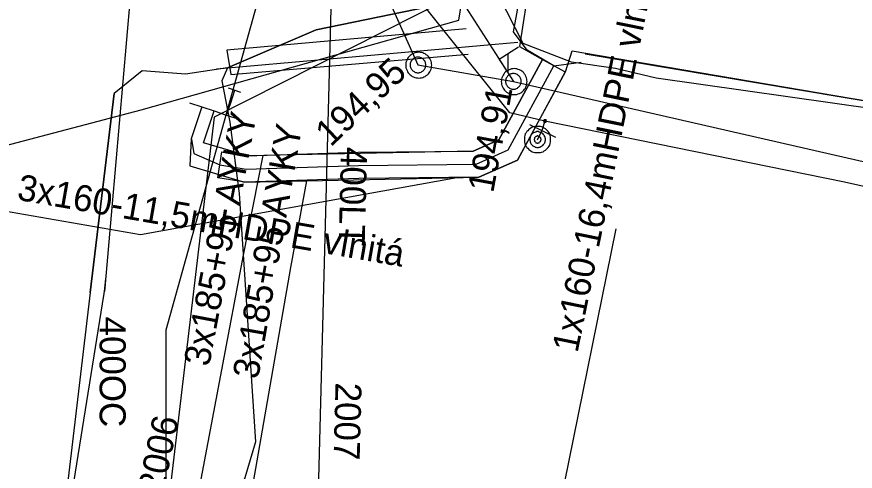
# Model space of a CAD drawing. Extents: x -746464 to -745690, y -1051581 to -1049993.
# Drawn here: x -746248.79 to -746216.64, y -1051013.3 to -1050995.89 of the extents above; entities that cross this region are included whole.
import ezdxf

# ---------------------------------------------------------------- set-up
doc = ezdxf.new("R2010")
doc.units = 0
for name, color, linetype in [('04_CETIN_neprovozovane', 7, 'Continuous'), ('04_CETIN_sdelovaci_podzem', 7, 'Continuous'), ('10_CD_Telematika_metalika', 7, 'Continuous'), ('14_SZDC_SSZT_zabezp_orientacni', 7, 'Continuous'), ('45_Eltodo_vedeni_NN_zemni', 7, 'Continuous'), ('48_Prazs_plynarenska_STL_popisy', 7, 'Continuous'), ('51_PVaK_kanal_jednotna_overena poloha_rad', 7, 'Continuous'), ('51_PVaK_kanal_objekty', 7, 'Continuous'), ('51_PVaK_kanal_popisy', 7, 'Continuous'), ('51_PVaK_kanal_zruseno_overena poloha', 7, 'Continuous'), ('51_PVaK_vodovod_chranicky_objekty', 7, 'Continuous'), ('51_PVaK_vodovod_overena poloha_rad', 7, 'Continuous'), ('51_PVaK_vodovod_popisy', 7, 'Continuous'), ('51_PVaK_vodovod_zruseno_overena poloha', 7, 'Continuous'), ('55_PREdi_chranicky', 7, 'Continuous'), ('55_PREdi_NN', 7, 'Continuous'), ('55_PREdi_NN_popisy', 7, 'Continuous'), ('55_PREdi_NN_pripojovaci_misto', 7, 'Continuous'), ('55_PREdi_stavby_popisy', 7, 'Continuous'), ('55_PREdi_ZRUSENE_elektro', 7, 'Continuous')]:
    doc.layers.add(name, color=color, linetype=linetype)

msp = doc.modelspace()

# ---------------------------------------------------------------- linework, layer by layer
at = {"layer": '04_CETIN_neprovozovane'}
for points in [[(-746231.85, -1050996.02), (-746230.91, -1050990.19), (-746228.57, -1050976.58), (-746225.63, -1050955.02), (-746224.75, -1050949.78)], [(-746253.51, -1051015.52), (-746253.22, -1051012.54), (-746252.14, -1051001.59), (-746244.03, -1050999.45), (-746231.85, -1050996.02)]]:
    msp.add_lwpolyline(points, dxfattribs=at)
at = {"layer": '04_CETIN_sdelovaci_podzem'}
for points in [[(-746240.71, -1050997.84), (-746237.31, -1050996.39), (-746230.66, -1050995)], [(-746230.66, -1050995), (-746237.31, -1050996.39), (-746240.71, -1050997.84)], [(-746242.32, -1050998.09), (-746243.98, -1050997.96), (-746245.06, -1050998.83), (-746245.98, -1051006.45), (-746247.05, -1051015.52), (-746247.25, -1051019.55), (-746247.83, -1051026.41), (-746247.7, -1051029.06), (-746247.62, -1051030.24)], [(-746240.71, -1050997.84), (-746242.32, -1050998.09)], [(-746240.71, -1050997.84), (-746240.93, -1050998.34)], [(-746240.93, -1050998.34), (-746240.62, -1050999.93), (-746240.26, -1051002.66), (-746239.64, -1051012.18), (-746240.05, -1051013.56), (-746240.86, -1051015.52)], [(-746245.98, -1051006.45), (-746245.06, -1050998.83)], [(-746245.98, -1051006.45), (-746247.05, -1051015.52), (-746247.25, -1051019.55)]]:
    msp.add_lwpolyline(points, dxfattribs=at)
at = {"layer": '10_CD_Telematika_metalika'}
msp.add_lwpolyline([(-746116.552, -1050521.207), (-746121.17, -1050569.408), (-746128.236, -1050608.848), (-746137.347, -1050610.336), (-746147.573, -1050674.704), (-746154.081, -1050701.12), (-746179.17, -1050709.95), (-746193.05, -1050747.67), (-746206.515, -1050825.577), (-746217.3, -1050901.851), (-746223.756, -1050942.953), (-746230.272, -1050994.196), (-746241.227, -1050999.731), (-746247.174, -1051050.056), (-746252.666, -1051096.533), (-746257.91, -1051185.16), (-746266.649, -1051259.574), (-746273.157, -1051294.362), (-746289.838, -1051383.531), (-746309.089, -1051442.724), (-746337.772, -1051532.949), (-746327.582, -1051537.864), (-746339.385, -1051562.334), (-746354.288, -1051580.571)], dxfattribs=at)
at = {"layer": '14_SZDC_SSZT_zabezp_orientacni'}
for points in [[(-746133.491, -1050464.214), (-746183.19, -1050596.884), (-746208.871, -1050675.017), (-746217.913, -1050729.169), (-746222.815, -1050758.976), (-746216.992, -1050760.105), (-746213.328, -1050780.402), (-746223.086, -1050837.327), (-746229.268, -1050904.036), (-746234.78, -1050938.175), (-746242.985, -1050981.911), (-746244.15, -1050991.663), (-746245.424, -1051006.409), (-746245.375, -1051005.926)], [(-746245.4, -1051006.167), (-746247.827, -1051021.222), (-746265.716, -1051019.031), (-746268.982, -1051048.185), (-746264.206, -1051048.673), (-746266.117, -1051067.317), (-746269.669, -1051101.983), (-746272.671, -1051131.35), (-746275.095, -1051155), (-746279.089, -1051191.575), (-746283.219, -1051227.813), (-746292.513, -1051281.293), (-746298.067, -1051307.681), (-746304.566, -1051333.765), (-746308.35, -1051348.017), (-746314.941, -1051370.092), (-746324.191, -1051398.043), (-746333.678, -1051423.908), (-746348.696, -1051460.336), (-746364.944, -1051495.78), (-746375.736, -1051517.172), (-746389.78, -1051542.967), (-746401.331, -1051562.813), (-746412.367, -1051580.571)]]:
    msp.add_lwpolyline(points, dxfattribs=at)
at = {"layer": '45_Eltodo_vedeni_NN_zemni'}
msp.add_lwpolyline([(-746215.18, -1050999.05), (-746215.81, -1050999.44), (-746224.28, -1050998.24), (-746225.84, -1050997.87), (-746227.53, -1050997.63), (-746229.38, -1050996.91), (-746230.31, -1050995.07), (-746230.95, -1050993.44), (-746230.77, -1050991.19)], dxfattribs=at)
at = {"layer": '51_PVaK_kanal_jednotna_overena poloha_rad'}
msp.add_line((-746233.41, -1050997.73), (-746229.75, -1050998.36), dxfattribs=at)
for points in [[(-746239.79, -1050983.51), (-746236.297, -1050991.295), (-746233.41, -1050997.73)], [(-746229.75, -1050998.36), (-746199.079, -1051005.379), (-746194.4, -1051006.45)]]:
    msp.add_lwpolyline(points, dxfattribs=at)
at = {"layer": '51_PVaK_kanal_objekty'}
for points in [[(-746232.88, -1050997.74), (-746232.89, -1050997.69), (-746232.89, -1050997.64), (-746232.91, -1050997.59), (-746232.93, -1050997.54), (-746232.95, -1050997.49), (-746232.98, -1050997.45), (-746233.01, -1050997.41), (-746233.05, -1050997.37), (-746233.09, -1050997.34), (-746233.13, -1050997.31), (-746233.18, -1050997.29), (-746233.23, -1050997.27), (-746233.28, -1050997.25), (-746233.33, -1050997.25), (-746233.38, -1050997.24), (-746233.43, -1050997.25), (-746233.48, -1050997.25), (-746233.53, -1050997.27), (-746233.58, -1050997.29), (-746233.63, -1050997.31), (-746233.67, -1050997.34), (-746233.71, -1050997.37), (-746233.75, -1050997.41), (-746233.78, -1050997.45), (-746233.81, -1050997.49), (-746233.83, -1050997.54), (-746233.85, -1050997.59), (-746233.87, -1050997.64), (-746233.87, -1050997.69), (-746233.88, -1050997.74), (-746233.87, -1050997.79), (-746233.87, -1050997.84), (-746233.85, -1050997.89), (-746233.83, -1050997.94), (-746233.81, -1050997.99), (-746233.78, -1050998.03), (-746233.75, -1050998.07), (-746233.71, -1050998.11), (-746233.67, -1050998.14), (-746233.63, -1050998.17), (-746233.58, -1050998.19), (-746233.53, -1050998.21), (-746233.48, -1050998.23), (-746233.43, -1050998.23), (-746233.38, -1050998.24), (-746233.33, -1050998.23), (-746233.28, -1050998.23), (-746233.23, -1050998.21), (-746233.18, -1050998.19), (-746233.13, -1050998.17), (-746233.09, -1050998.14), (-746233.05, -1050998.11), (-746233.01, -1050998.07), (-746232.98, -1050998.03), (-746232.95, -1050997.99), (-746232.93, -1050997.94), (-746232.91, -1050997.89), (-746232.89, -1050997.84), (-746232.89, -1050997.79), (-746232.88, -1050997.74)], [(-746229.553, -1050997.045), (-746230.291, -1050997.519), (-746229.952, -1050998.045), (-746229.958, -1050997.305)], [(-746233.11, -1050997.73), (-746233.11, -1050997.7), (-746233.116, -1050997.67), (-746233.122, -1050997.64), (-746233.134, -1050997.61), (-746233.152, -1050997.58), (-746233.17, -1050997.556), (-746233.188, -1050997.532), (-746233.212, -1050997.508), (-746233.236, -1050997.49), (-746233.26, -1050997.472), (-746233.29, -1050997.454), (-746233.32, -1050997.442), (-746233.35, -1050997.436), (-746233.38, -1050997.43), (-746233.41, -1050997.43), (-746233.44, -1050997.43), (-746233.47, -1050997.436), (-746233.5, -1050997.442), (-746233.53, -1050997.454), (-746233.56, -1050997.472), (-746233.584, -1050997.49), (-746233.608, -1050997.508), (-746233.632, -1050997.532), (-746233.65, -1050997.556), (-746233.668, -1050997.58), (-746233.686, -1050997.61), (-746233.698, -1050997.64), (-746233.704, -1050997.67), (-746233.71, -1050997.7), (-746233.71, -1050997.73), (-746233.71, -1050997.76), (-746233.704, -1050997.79), (-746233.698, -1050997.82), (-746233.686, -1050997.85), (-746233.668, -1050997.88), (-746233.65, -1050997.904), (-746233.632, -1050997.928), (-746233.608, -1050997.952), (-746233.584, -1050997.97), (-746233.56, -1050997.988), (-746233.53, -1050998.006), (-746233.5, -1050998.018), (-746233.47, -1050998.024), (-746233.44, -1050998.03), (-746233.41, -1050998.03), (-746233.38, -1050998.03), (-746233.35, -1050998.024), (-746233.32, -1050998.018), (-746233.29, -1050998.006), (-746233.26, -1050997.988), (-746233.236, -1050997.97), (-746233.212, -1050997.952), (-746233.188, -1050997.928), (-746233.17, -1050997.904), (-746233.152, -1050997.88), (-746233.134, -1050997.85), (-746233.122, -1050997.82), (-746233.116, -1050997.79), (-746233.11, -1050997.76), (-746233.11, -1050997.73)], [(-746229.22, -1050998.37), (-746229.23, -1050998.32), (-746229.23, -1050998.27), (-746229.25, -1050998.22), (-746229.27, -1050998.17), (-746229.29, -1050998.12), (-746229.32, -1050998.08), (-746229.35, -1050998.04), (-746229.39, -1050998), (-746229.43, -1050997.97), (-746229.47, -1050997.94), (-746229.52, -1050997.92), (-746229.57, -1050997.9), (-746229.62, -1050997.88), (-746229.67, -1050997.88), (-746229.72, -1050997.87), (-746229.77, -1050997.88), (-746229.82, -1050997.88), (-746229.87, -1050997.9), (-746229.92, -1050997.92), (-746229.97, -1050997.94), (-746230.01, -1050997.97), (-746230.05, -1050998), (-746230.09, -1050998.04), (-746230.12, -1050998.08), (-746230.15, -1050998.12), (-746230.17, -1050998.17), (-746230.19, -1050998.22), (-746230.21, -1050998.27), (-746230.21, -1050998.32), (-746230.22, -1050998.37), (-746230.21, -1050998.42), (-746230.21, -1050998.47), (-746230.19, -1050998.52), (-746230.17, -1050998.57), (-746230.15, -1050998.62), (-746230.12, -1050998.66), (-746230.09, -1050998.7), (-746230.05, -1050998.74), (-746230.01, -1050998.77), (-746229.97, -1050998.8), (-746229.92, -1050998.82), (-746229.87, -1050998.84), (-746229.82, -1050998.86), (-746229.77, -1050998.86), (-746229.72, -1050998.87), (-746229.67, -1050998.86), (-746229.62, -1050998.86), (-746229.57, -1050998.84), (-746229.52, -1050998.82), (-746229.47, -1050998.8), (-746229.43, -1050998.77), (-746229.39, -1050998.74), (-746229.35, -1050998.7), (-746229.32, -1050998.66), (-746229.29, -1050998.62), (-746229.27, -1050998.57), (-746229.25, -1050998.52), (-746229.23, -1050998.47), (-746229.23, -1050998.42), (-746229.22, -1050998.37)], [(-746229.45, -1050998.36), (-746229.45, -1050998.33), (-746229.456, -1050998.3), (-746229.462, -1050998.27), (-746229.474, -1050998.24), (-746229.492, -1050998.21), (-746229.51, -1050998.186), (-746229.528, -1050998.162), (-746229.552, -1050998.138), (-746229.576, -1050998.12), (-746229.6, -1050998.102), (-746229.63, -1050998.084), (-746229.66, -1050998.072), (-746229.69, -1050998.066), (-746229.72, -1050998.06), (-746229.75, -1050998.06), (-746229.78, -1050998.06), (-746229.81, -1050998.066), (-746229.84, -1050998.072), (-746229.87, -1050998.084), (-746229.9, -1050998.102), (-746229.924, -1050998.12), (-746229.948, -1050998.138), (-746229.972, -1050998.162), (-746229.99, -1050998.186), (-746230.008, -1050998.21), (-746230.026, -1050998.24), (-746230.038, -1050998.27), (-746230.044, -1050998.3), (-746230.05, -1050998.33), (-746230.05, -1050998.36), (-746230.05, -1050998.39), (-746230.044, -1050998.42), (-746230.038, -1050998.45), (-746230.026, -1050998.48), (-746230.008, -1050998.51), (-746229.99, -1050998.534), (-746229.972, -1050998.558), (-746229.948, -1050998.582), (-746229.924, -1050998.6), (-746229.9, -1050998.618), (-746229.87, -1050998.636), (-746229.84, -1050998.648), (-746229.81, -1050998.654), (-746229.78, -1050998.66), (-746229.75, -1050998.66), (-746229.72, -1050998.66), (-746229.69, -1050998.654), (-746229.66, -1050998.648), (-746229.63, -1050998.636), (-746229.6, -1050998.618), (-746229.576, -1050998.6), (-746229.552, -1050998.582), (-746229.528, -1050998.558), (-746229.51, -1050998.534), (-746229.492, -1050998.51), (-746229.474, -1050998.48), (-746229.462, -1050998.45), (-746229.456, -1050998.42), (-746229.45, -1050998.39), (-746229.45, -1050998.36)]]:
    msp.add_lwpolyline(points, dxfattribs=at)
at = {"layer": '51_PVaK_kanal_zruseno_overena poloha'}
msp.add_line((-746233.8, -1050992.06), (-746229.75, -1050998.36), dxfattribs=at)
at = {"layer": '51_PVaK_vodovod_chranicky_objekty'}
for p, q in [((-746228.589, -1050999.929), (-746228.489, -1050999.829)), ((-746228.589, -1050999.829), (-746228.489, -1050999.929)), ((-746228.589, -1050999.829), (-746228.589, -1050999.849)), ((-746228.589, -1050999.829), (-746228.569, -1050999.829)), ((-746228.489, -1050999.829), (-746228.509, -1050999.829)), ((-746228.489, -1050999.829), (-746228.489, -1050999.849)), ((-746228.119, -1051000.512), (-746229.119, -1051000.025)), ((-746228.589, -1050999.929), (-746228.589, -1050999.909)), ((-746228.589, -1050999.929), (-746228.569, -1050999.929)), ((-746228.489, -1050999.929), (-746228.509, -1050999.929)), ((-746228.489, -1050999.929), (-746228.489, -1050999.909))]:
    msp.add_line(p, q, dxfattribs=at)
for points in [[(-746228.489, -1050999.879), (-746228.489, -1050999.874), (-746228.49, -1050999.869), (-746228.491, -1050999.864), (-746228.493, -1050999.859), (-746228.496, -1050999.854), (-746228.499, -1050999.85), (-746228.502, -1050999.846), (-746228.506, -1050999.842), (-746228.51, -1050999.839), (-746228.514, -1050999.836), (-746228.519, -1050999.833), (-746228.524, -1050999.831), (-746228.529, -1050999.83), (-746228.534, -1050999.829), (-746228.539, -1050999.829), (-746228.544, -1050999.829), (-746228.549, -1050999.83), (-746228.554, -1050999.831), (-746228.559, -1050999.833), (-746228.564, -1050999.836), (-746228.568, -1050999.839), (-746228.572, -1050999.842), (-746228.576, -1050999.846), (-746228.579, -1050999.85), (-746228.582, -1050999.854), (-746228.585, -1050999.859), (-746228.587, -1050999.864), (-746228.588, -1050999.869), (-746228.589, -1050999.874), (-746228.589, -1050999.879), (-746228.589, -1050999.884), (-746228.588, -1050999.889), (-746228.587, -1050999.894), (-746228.585, -1050999.899), (-746228.582, -1050999.904), (-746228.579, -1050999.908), (-746228.576, -1050999.912), (-746228.572, -1050999.916), (-746228.568, -1050999.919), (-746228.564, -1050999.922), (-746228.559, -1050999.925), (-746228.554, -1050999.927), (-746228.549, -1050999.928), (-746228.544, -1050999.929), (-746228.539, -1050999.929), (-746228.534, -1050999.929), (-746228.529, -1050999.928), (-746228.524, -1050999.927), (-746228.519, -1050999.925), (-746228.514, -1050999.922), (-746228.51, -1050999.919), (-746228.506, -1050999.916), (-746228.502, -1050999.912), (-746228.499, -1050999.908), (-746228.496, -1050999.904), (-746228.493, -1050999.899), (-746228.491, -1050999.894), (-746228.49, -1050999.889), (-746228.489, -1050999.884), (-746228.489, -1050999.879)], [(-746228.324, -1051000.589), (-746228.324, -1051000.544), (-746228.324, -1051000.483), (-746228.339, -1051000.438), (-746228.355, -1051000.377), (-746228.385, -1051000.332), (-746228.415, -1051000.286), (-746228.446, -1051000.256), (-746228.491, -1051000.211), (-746228.521, -1051000.18), (-746228.567, -1051000.15), (-746228.612, -1051000.12), (-746228.673, -1051000.105), (-746228.718, -1051000.089), (-746228.779, -1051000.089), (-746228.824, -1051000.089), (-746228.885, -1051000.089), (-746228.93, -1051000.089), (-746228.976, -1051000.105), (-746229.036, -1051000.12), (-746229.082, -1051000.15), (-746229.127, -1051000.18), (-746229.158, -1051000.211), (-746229.203, -1051000.256), (-746229.233, -1051000.286), (-746229.264, -1051000.332), (-746229.294, -1051000.377), (-746229.309, -1051000.438), (-746229.324, -1051000.483), (-746229.324, -1051000.544), (-746229.324, -1051000.589), (-746229.324, -1051000.65), (-746229.324, -1051000.696), (-746229.309, -1051000.741), (-746229.294, -1051000.802), (-746229.264, -1051000.847), (-746229.233, -1051000.893), (-746229.203, -1051000.923), (-746229.158, -1051000.968), (-746229.127, -1051000.999), (-746229.082, -1051001.029), (-746229.036, -1051001.059), (-746228.976, -1051001.074), (-746228.93, -1051001.089), (-746228.885, -1051001.089), (-746228.824, -1051001.089), (-746228.779, -1051001.089), (-746228.718, -1051001.089), (-746228.673, -1051001.074), (-746228.612, -1051001.059), (-746228.567, -1051001.029), (-746228.521, -1051000.999), (-746228.491, -1051000.968), (-746228.446, -1051000.923), (-746228.415, -1051000.893), (-746228.385, -1051000.847), (-746228.355, -1051000.802), (-746228.339, -1051000.741), (-746228.324, -1051000.696), (-746228.324, -1051000.65), (-746228.324, -1051000.589)], [(-746228.521, -1051000.589), (-746228.521, -1051000.559), (-746228.536, -1051000.529), (-746228.536, -1051000.499), (-746228.552, -1051000.468), (-746228.567, -1051000.438), (-746228.582, -1051000.408), (-746228.597, -1051000.393), (-746228.627, -1051000.362), (-746228.643, -1051000.347), (-746228.673, -1051000.332), (-746228.703, -1051000.317), (-746228.733, -1051000.302), (-746228.764, -1051000.302), (-746228.794, -1051000.286), (-746228.824, -1051000.286), (-746228.855, -1051000.286), (-746228.885, -1051000.302), (-746228.915, -1051000.302), (-746228.946, -1051000.317), (-746228.976, -1051000.332), (-746229.006, -1051000.347), (-746229.021, -1051000.362), (-746229.052, -1051000.393), (-746229.067, -1051000.408), (-746229.082, -1051000.438), (-746229.097, -1051000.468), (-746229.112, -1051000.499), (-746229.112, -1051000.529), (-746229.127, -1051000.559), (-746229.127, -1051000.589), (-746229.127, -1051000.62), (-746229.112, -1051000.65), (-746229.112, -1051000.68), (-746229.097, -1051000.711), (-746229.082, -1051000.741), (-746229.067, -1051000.771), (-746229.052, -1051000.786), (-746229.021, -1051000.817), (-746229.006, -1051000.832), (-746228.976, -1051000.847), (-746228.946, -1051000.862), (-746228.915, -1051000.877), (-746228.885, -1051000.877), (-746228.855, -1051000.893), (-746228.824, -1051000.893), (-746228.794, -1051000.893), (-746228.764, -1051000.877), (-746228.733, -1051000.877), (-746228.703, -1051000.862), (-746228.673, -1051000.847), (-746228.643, -1051000.832), (-746228.627, -1051000.817), (-746228.597, -1051000.786), (-746228.582, -1051000.771), (-746228.567, -1051000.741), (-746228.552, -1051000.711), (-746228.536, -1051000.68), (-746228.536, -1051000.65), (-746228.521, -1051000.62), (-746228.521, -1051000.589)], [(-746228.688, -1051000.589), (-746228.688, -1051000.574), (-746228.703, -1051000.559), (-746228.703, -1051000.544), (-746228.703, -1051000.529), (-746228.718, -1051000.529), (-746228.718, -1051000.514), (-746228.733, -1051000.499), (-746228.749, -1051000.483), (-746228.764, -1051000.483), (-746228.764, -1051000.468), (-746228.779, -1051000.468), (-746228.794, -1051000.468), (-746228.809, -1051000.453), (-746228.824, -1051000.453), (-746228.839, -1051000.453), (-746228.855, -1051000.468), (-746228.87, -1051000.468), (-746228.885, -1051000.468), (-746228.885, -1051000.483), (-746228.9, -1051000.483), (-746228.915, -1051000.499), (-746228.93, -1051000.514), (-746228.946, -1051000.529), (-746228.946, -1051000.544), (-746228.946, -1051000.559), (-746228.961, -1051000.574), (-746228.961, -1051000.589), (-746228.961, -1051000.605), (-746228.946, -1051000.62), (-746228.946, -1051000.635), (-746228.946, -1051000.65), (-746228.93, -1051000.665), (-746228.915, -1051000.68), (-746228.9, -1051000.696), (-746228.885, -1051000.711), (-746228.87, -1051000.711), (-746228.855, -1051000.711), (-746228.839, -1051000.726), (-746228.824, -1051000.726), (-746228.809, -1051000.726), (-746228.794, -1051000.711), (-746228.779, -1051000.711), (-746228.764, -1051000.711), (-746228.749, -1051000.696), (-746228.733, -1051000.68), (-746228.718, -1051000.665), (-746228.718, -1051000.65), (-746228.703, -1051000.65), (-746228.703, -1051000.635), (-746228.703, -1051000.62), (-746228.688, -1051000.605), (-746228.688, -1051000.589)]]:
    msp.add_lwpolyline(points, dxfattribs=at)
at = {"layer": '51_PVaK_vodovod_overena poloha_rad'}
for p, q in [((-746228.54, -1050999.88), (-746228.66, -1051000.25)), ((-746228.66, -1051000.25), (-746228.84, -1051000.62))]:
    msp.add_line(p, q, dxfattribs=at)
for points in [[(-746228.54, -1050999.88), (-746229.89, -1050999.57), (-746234.72, -1050993.52), (-746234.69, -1050981.52)], [(-746236.689, -1050993.13), (-746237.27, -1051015.53), (-746237.42, -1051017.01)], [(-746202.2, -1051005.55), (-746217.05, -1051002.22), (-746228.54, -1050999.88)]]:
    msp.add_lwpolyline(points, dxfattribs=at)
at = {"layer": '51_PVaK_vodovod_zruseno_overena poloha'}
msp.add_lwpolyline([(-746243.06, -1051033.51), (-746243.06, -1051007.88), (-746239.2, -1050994.046)], dxfattribs=at)
at = {"layer": '55_PREdi_chranicky'}
msp.add_lwpolyline([(-746240.932, -1051001.066), (-746239.969, -1051001.219), (-746235.701, -1051001.08), (-746231.288, -1051001.031), (-746230.308, -1051000.601), (-746228.64, -1050997.522), (-746227.761, -1050997.998), (-746229.592, -1051001.379), (-746231.073, -1051002.029), (-746235.679, -1051002.08), (-746240.032, -1051002.222), (-746241.089, -1051002.054), (-746240.932, -1051001.066)], close=True, dxfattribs=at)
at = {"layer": '55_PREdi_NN'}
for points in [[(-746228.2, -1050997.76), (-746229.22, -1050997.17), (-746229.75, -1050996.46), (-746229.62, -1050995.77), (-746228.42, -1050988.66), (-746227.2, -1050980.52), (-746226.95, -1050980.48)], [(-746225.714, -1050981.885), (-746227.144, -1050981.679), (-746229.522, -1050997.02), (-746228.64, -1050997.522), (-746230.308, -1051000.601), (-746231.288, -1051001.031), (-746239.935, -1051001.218), (-746241.63, -1051000.72), (-746241.223, -1050999.496)], [(-746241.697, -1050999.338), (-746242.104, -1051000.562), (-746242.153, -1051001.599), (-746240.065, -1051002.222), (-746231.072, -1051002.029), (-746229.592, -1051001.379), (-746227.76, -1050997.998), (-746227.503, -1050997.19), (-746226.525, -1050997.36)], [(-746226.998, -1050997.309), (-746212.165, -1050999.794), (-746205.158, -1051000.318), (-746198.677, -1051002.57), (-746195.938, -1051002.693)], [(-746228.2, -1050997.76), (-746227.15, -1050997.63)], [(-746226.525, -1050997.36), (-746212.165, -1050999.794), (-746205.158, -1051000.318), (-746198.677, -1051002.57), (-746196.684, -1051002.767), (-746197.508, -1051008.035), (-746198.583, -1051007.856), (-746198.87, -1051010.042), (-746198.208, -1051010.346), (-746197.773, -1051010.516)], [(-746242.1, -1051000.58), (-746242.01, -1051001.12), (-746241.01, -1051001.56), (-746240, -1051001.72), (-746235.69, -1051001.58), (-746231.18, -1051001.53), (-746229.95, -1051000.99), (-746228.2, -1050997.76)], [(-746242.172, -1050999.18), (-746241.697, -1050999.338), (-746241.223, -1050999.496), (-746240.748, -1050999.654), (-746240.274, -1050999.811)], [(-746240.748, -1050999.654), (-746240.591, -1050999.179)]]:
    msp.add_lwpolyline(points, dxfattribs=at)
at = {"layer": '55_PREdi_NN_popisy'}
for points in [[(-746241.756, -1051013.806), (-746240.098, -1051005.025), (-746239.341, -1051001.205)], [(-746239.816, -1051014.291), (-746238.28, -1051005.488), (-746237.666, -1051002.171)]]:
    msp.add_lwpolyline(points, dxfattribs=at)
at = {"layer": '55_PREdi_NN_pripojovaci_misto'}
for p, q in [((-746240.199, -1050998.781), (-746240.674, -1050998.626)), ((-746240.591, -1050999.179), (-746240.436, -1050998.703))]:
    msp.add_line(p, q, dxfattribs=at)
at = {"layer": '55_PREdi_stavby_popisy'}
for points in [[(-746253.761, -1051002.54), (-746244.049, -1051004.231), (-746231.923, -1051002.039)], [(-746228.095, -1051015.436), (-746227.792, -1051013.767), (-746225.814, -1051004.015)]]:
    msp.add_lwpolyline(points, dxfattribs=at)
at = {"layer": '55_PREdi_ZRUSENE_elektro'}
for points in [[(-746231.561, -1050996.349), (-746240.735, -1050997.161), (-746240.592, -1050998.093), (-746231.487, -1050997.312)], [(-746229.585, -1050996.875), (-746241.133, -1050997.887)]]:
    msp.add_lwpolyline(points, dxfattribs=at)

# ---------------------------------------------------------------- texts
at = {"layer": '48_Prazs_plynarenska_STL_popisy'}
msp.add_text('STL OC 40 2006', height=1, rotation=78.3787, dxfattribs=at).set_placement((-746244.597, -1051021.118))
at = {"layer": '51_PVaK_kanal_popisy'}
for s, rotation, p in [('194,95', 43.2727, (-746236.761, -1051000.902)), ('194,91', 79.4562, (-746230.528, -1051002.664))]:
    msp.add_text(s, height=1, rotation=rotation, dxfattribs=at).set_placement(p)
at = {"layer": '51_PVaK_vodovod_popisy'}
for s, rotation, p in [('400LT', 268.5144, (-746236.356, -1051000.863)), ('400OC', 270, (-746245.617, -1051007.377)), ('2007', 268.5141, (-746236.57, -1051009.895))]:
    msp.add_text(s, height=1, rotation=rotation, dxfattribs=at).set_placement(p)
at = {"layer": '55_PREdi_NN_popisy'}
for rotation, p in [(79.3049, (-746241.418, -1051009.322)), (80.1015, (-746239.541, -1051009.804))]:
    msp.add_text('3x185+95 AYKY', height=1, rotation=rotation, dxfattribs=at).set_placement(p)
at = {"layer": '55_PREdi_stavby_popisy'}
for s, rotation, p in [('1x160-16,4mHDPE vlnitá', 78.5349, (-746227.293, -1051008.792)), ('3x160-11,5mHDPE vlnitá', 350.1219, (-746248.819, -1051002.893))]:
    msp.add_text(s, height=1, rotation=rotation, dxfattribs=at).set_placement(p)

doc.saveas('drawing.dxf')
